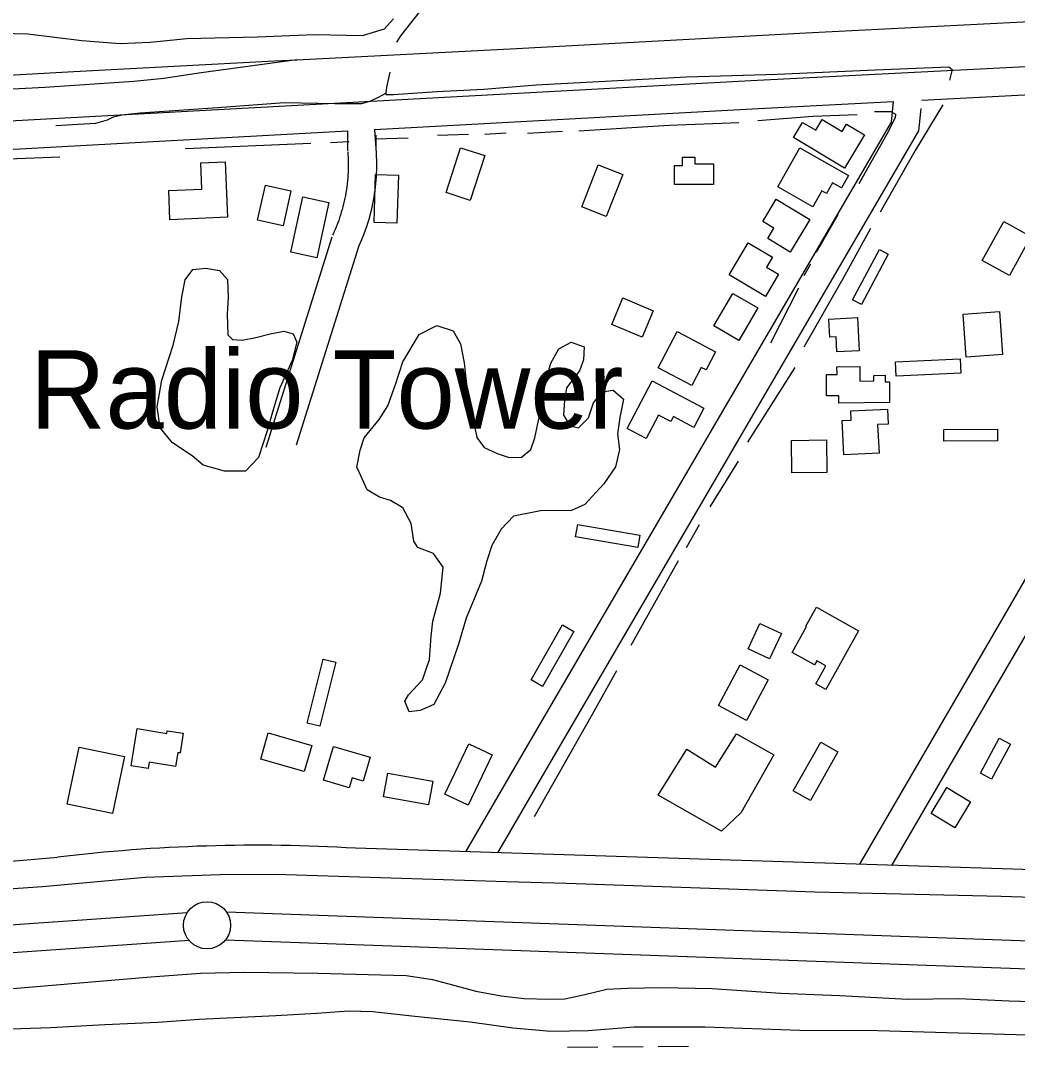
# Model space of a CAD drawing. Extents: x 3540316 to 3578335, y 553172 to 578787.
# Drawn here: x 3545537 to 3546594, y 568493 to 569583 of the extents above; entities that cross this region are included whole.
import ezdxf

# ---------------------------------------------------------------- set-up
doc = ezdxf.new("R2010")
doc.units = 0
for name, color, linetype in [('V-BLDG-OTLN', 7, 'Continuous'), ('V-LEVE-TOET', 7, 'Continuous'), ('V-RAIL-TRAK', 7, 'Continuous'), ('V-ROAD-CNTR', 7, 'Continuous'), ('V-SITE-VEGE', 7, 'Continuous'), ('V-SURV-LINE', 7, 'Continuous'), ('V-TOPO-SHOR', 7, 'Continuous'), ('V-TOPO-TOWR-IDEN', 7, 'Continuous'), ('V-WETL-SWMP', 7, 'Continuous')]:
    doc.layers.add(name, color=color, linetype=linetype)

msp = doc.modelspace()

# ---------------------------------------------------------------- linework, layer by layer
at = {"layer": 'V-BLDG-OTLN'}
for points in [[(3546410.9, 569426), (3546356.7, 569458.5), (3546366.4, 569474.6), (3546380.4, 569466.2), (3546387.3, 569477.7), (3546408.3, 569465.1), (3546412.9, 569472.9), (3546432.1, 569461.3)], [(3546029.4, 569439.4), (3546014, 569392), (3545988.6, 569400.3), (3546003.9, 569447.6)], [(3546363.5, 569447.5), (3546415, 569418.4), (3546407.5, 569405.3), (3546398.3, 569410.5), (3546391.9, 569399.2), (3546386.8, 569402), (3546377.3, 569385.2), (3546340.2, 569406.2)], [(3545756.8, 569374), (3545695.6, 569371.5), (3545694.4, 569402.4), (3545729.4, 569403.8), (3545728.3, 569431.7), (3545754.4, 569432.8)], [(3546271.9, 569408.7), (3546230.7, 569408.9), (3546230.8, 569428.9), (3546239, 569428.8), (3546239, 569437.8), (3546252.1, 569437.7), (3546252.1, 569430.8), (3546272, 569430.7)], [(3546175.7, 569419.5), (3546158.3, 569374.9), (3546132.4, 569385), (3546149.8, 569429.6)], [(3545912.2, 569368.4), (3545913.8, 569419.3), (3545937.9, 569418.5), (3545936.3, 569367.7)], [(3545788.4, 569371.1), (3545796.9, 569408.1), (3545824, 569402), (3545815.6, 569364.9)], [(3545824, 569337.2), (3545836.7, 569395.6), (3545864.2, 569389.6), (3545851.6, 569331.2)], [(3546338.5, 569393.3), (3546374.2, 569371.8), (3546353.3, 569337.2), (3546329.5, 569351.5), (3546336, 569362.4), (3546324.2, 569369.5)], [(3546608.5, 569353.6), (3546585.7, 569312.4), (3546556.9, 569328.4), (3546579.8, 569369.5)], [(3546327.1, 569290.2), (3546288.7, 569313.1), (3546308.9, 569347.1), (3546334.4, 569331.9), (3546328.1, 569321.3), (3546341, 569313.6)], [(3546457.2, 569335), (3546428.8, 569281.5), (3546419.3, 569286.5), (3546447.8, 569340)], [(3546318.8, 569277.9), (3546298.7, 569243.6), (3546272.2, 569259.1), (3546292.3, 569293.4)], [(3546208.1, 569275), (3546196.2, 569246.8), (3546164.1, 569260.3), (3546175.9, 569288.5)], [(3546539.9, 569225.9), (3546536.6, 569271.5), (3546575.1, 569274.3), (3546578.4, 569228.6)], [(3546424.6, 569267.9), (3546426.5, 569232.6), (3546402.9, 569231.3), (3546402, 569247.2), (3546395.3, 569246.8), (3546394.3, 569266.2)], [(3546248.9, 569195.7), (3546213.3, 569214.4), (3546233.4, 569252.8), (3546274.2, 569231.4), (3546264.1, 569212.2), (3546259, 569214.9)], [(3546458.5, 569177.6), (3546404.9, 569177.1), (3546404.9, 569184.7), (3546391.9, 569184.6), (3546391.7, 569207.4), (3546403, 569207.5), (3546402.9, 569215.6), (3546427.1, 569215.8), (3546427.2, 569200.4), (3546442.1, 569200.5), (3546442.1, 569206.5), (3546453.9, 569206.6), (3546453.9, 569199.6), (3546458.4, 569199.6)], [(3546534.3, 569208.9), (3546465.6, 569205.7), (3546464.9, 569220.8), (3546533.6, 569223.9)], [(3546207, 569200.7), (3546261.9, 569171.6), (3546251.1, 569151.3), (3546229.5, 569162.8), (3546226.8, 569157.6), (3546213.8, 569164.4), (3546200.6, 569139.5), (3546180.3, 569150.3)], [(3546410.2, 569122.1), (3546408.3, 569158.6), (3546417.9, 569159.1), (3546417.4, 569168.8), (3546456.4, 569170.8), (3546457.3, 569154.9), (3546445.9, 569154.4), (3546447.5, 569124.1)], [(3546573.2, 569137.2), (3546516.1, 569136.8), (3546516, 569149.1), (3546573.1, 569149.6)], [(3546392.2, 569103.6), (3546355.1, 569103.1), (3546354.6, 569137.4), (3546391.7, 569138)], [(3546128, 569048.5), (3546193.9, 569037.2), (3546191.7, 569024.1), (3546125.7, 569035.4)], [(3546381.2, 568960.7), (3546425.8, 568935.7), (3546391, 568873.6), (3546380.3, 568879.5), (3546391, 568898.6), (3546381.5, 568903.9), (3546379, 568899.5), (3546355.2, 568912.8), (3546370.6, 568940.3), (3546370, 568940.6)], [(3546344, 568932.7), (3546331.5, 568905.9), (3546308.6, 568916.6), (3546321.1, 568943.4)], [(3546124, 568935), (3546090.7, 568876.8), (3546078.6, 568883.7), (3546111.9, 568942)], [(3545871.6, 568902.5), (3545854.7, 568834.5), (3545841.3, 568837.8), (3545858.1, 568905.8)], [(3546330, 568883.9), (3546307.1, 568840.7), (3546277.3, 568856.5), (3546300.1, 568899.7)], [(3545660.9, 568832), (3545692.5, 568827), (3545692.9, 568829.8), (3545709.7, 568827.2), (3545706.4, 568806.2), (3545704, 568806.5), (3545701.7, 568791.9), (3545673.6, 568796.3), (3545672.6, 568789.9), (3545654.7, 568792.7)], [(3545838, 568786.5), (3545792, 568799.7), (3545800, 568827.5), (3545846, 568814.2)], [(3546335.8, 568804.1), (3546301.2, 568743.1), (3546280.5, 568723.3), (3546213.3, 568761.4), (3546243.8, 568810.1), (3546274.1, 568791), (3546296.5, 568826.5)], [(3545647.7, 568802.5), (3545635, 568742), (3545586.9, 568752.1), (3545599.5, 568812.5)], [(3545858.6, 568777.4), (3545869.1, 568813.1), (3545908, 568801.7), (3545900.5, 568776.5), (3545888.9, 568779.9), (3545885.9, 568769.4)], [(3546037.2, 568804.1), (3546012, 568751), (3545987.3, 568762.7), (3546012.5, 568815.8)], [(3546403.9, 568807.3), (3546374.8, 568755.8), (3546356.5, 568766.2), (3546385.6, 568817.7)], [(3546586.8, 568815.4), (3546566.7, 568778.3), (3546554.9, 568784.8), (3546575, 568821.8)], [(3545969.8, 568751.2), (3545922.1, 568759.7), (3545926.6, 568784.8), (3545974.3, 568776.3)], [(3546544.6, 568754.4), (3546528, 568727), (3546502.8, 568742.2), (3546519.4, 568769.7)]]:
    msp.add_lwpolyline(points, close=True, dxfattribs=at)
at = {"layer": 'V-LEVE-TOET'}
for points in [[(3547740.4, 568609.2), (3547603, 568614.6), (3547416.9, 568623.7), (3547248.7, 568628.6), (3547023.7, 568637.8), (3546820.6, 568646.2), (3546577.1, 568654.2), (3546379.4, 568658.5), (3546116.1, 568667.9), (3546052.5, 568669.6), (3545807.7, 568677.5), (3545748.9, 568677.1), (3545669.5, 568674.1), (3545560.7, 568664.3), (3545380.7, 568652.1), (3545183, 568637.3), (3545015.3, 568626.4), (3544792.3, 568613.1), (3544595.9, 568600.3), (3544446.6, 568588.6)], [(3545520.7, 568555.9), (3545675.3, 568568.9), (3545728, 568572.8), (3545775.2, 568573.9), (3545852.5, 568572.9), (3545946.2, 568570.4), (3545974.2, 568566.2), (3545995.4, 568560.6), (3546020, 568553.7), (3546046.7, 568548.8), (3546071.3, 568545.9), (3546097.9, 568545.1), (3546114.4, 568545.7), (3546134.2, 568549.7), (3546147.2, 568553.1), (3546158.9, 568555.8), (3546180.8, 568557), (3546217, 568557.6), (3546270.4, 568556.6), (3546343.5, 568551.5), (3546405.8, 568549.2), (3546477.6, 568545.4), (3546531.6, 568545.9), (3546585.6, 568543.6), (3546645.8, 568541.9)]]:
    msp.add_lwpolyline(points, dxfattribs=at)
at = {"layer": 'V-RAIL-TRAK'}
for points in [[(3544440.2, 569467.6), (3544499.8, 569470.6), (3544650.3, 569478.1), (3544767.7, 569484.7), (3544854.2, 569489.5), (3545075.2, 569500.8), (3545365.9, 569515.9), (3545593.8, 569528.5), (3545806.6, 569539.9), (3545830.1, 569541.1), (3546063.1, 569553.1), (3546369.7, 569569.5), (3546676.9, 569585.2), (3546997.1, 569602.2), (3547359.7, 569620.4), (3547619, 569632.9), (3547707.6, 569637.2)], [(3545830.1, 569541.1), (3545728.8, 569527.2), (3545689.1, 569521.2), (3545657.6, 569517.9), (3545563.2, 569511.5), (3545366.2, 569501.5), (3545099.3, 569487), (3544822.2, 569473.2), (3544770.3, 569470.4), (3544588.2, 569460.6), (3544440.3, 569452.7)]]:
    msp.add_lwpolyline(points, dxfattribs=at)
at = {"layer": 'V-ROAD-CNTR'}
for points in [[(3546427.1, 568688.2), (3546580.5, 568952), (3546793.6, 569320.3), (3546878.4, 569447.9), (3546909.3, 569512.2), (3546933.5, 569571.5)], [(3546461.2, 568687.1), (3546606.5, 568937), (3546819.1, 569304.5), (3546904.6, 569433), (3546936.7, 569500.1), (3546958.7, 569553.9), (3546961.3, 569573.2)], [(3544779, 569435.5), (3546311.5, 569519), (3546756.2, 569541.8)], [(3546492.7, 569498.3), (3546757.8, 569511.8)], [(3545912.6, 569467.2), (3546313, 569489.1), (3546462.4, 569496.7)], [(3546462.4, 569496.7), (3546460.2, 569475), (3546069.8, 568805.9), (3546008.9, 568701.5)], [(3546491.8, 569489.5), (3546489.3, 569465.5), (3546095.7, 568790.7), (3546043, 568700.4)], [(3545517, 569445.7), (3545884, 569465.7)], [(3545884, 569465.7), (3545884.1, 569444.5)], [(3545912.6, 569467.2), (3545914.4, 569442.1), (3545914.5, 569438.5), (3545914.7, 569434.9), (3545914.7, 569431.3), (3545914.7, 569427.7), (3545914.7, 569424.1), (3545914.5, 569420.5), (3545914.3, 569416.9), (3545914.1, 569413.3), (3545913.8, 569409.7), (3545913.4, 569406.1), (3545913, 569402.5), (3545912.4, 569398.9), (3545911.9, 569395.3), (3545911.2, 569391.8), (3545910.6, 569388.3), (3545909.8, 569384.7), (3545909, 569381.2), (3545908.1, 569377.7), (3545907.2, 569374.2), (3545906.2, 569370.7), (3545905.1, 569367.3), (3545904, 569363.9), (3545902.8, 569360.5), (3545901.6, 569357.1), (3545900.3, 569353.7), (3545898.9, 569350.3), (3545897.5, 569347), (3545896.1, 569343.7), (3545895.5, 569342.6)], [(3545914, 569461.1), (3545914.1, 569444.7)], [(3545884.2, 569443.5), (3545884.4, 569440.3), (3545884.6, 569437.3), (3545884.7, 569434.2), (3545884.7, 569431), (3545884.7, 569428), (3545884.7, 569424.9), (3545884.6, 569421.8), (3545884.4, 569418.7), (3545884.2, 569415.7), (3545883.9, 569412.6), (3545883.6, 569409.5), (3545883.2, 569406.4), (3545882.8, 569403.4), (3545882.3, 569400.4), (3545881.7, 569397.3), (3545881.2, 569394.3), (3545880.5, 569391.2), (3545879.8, 569388.2), (3545879.1, 569385.2), (3545878.3, 569382.2), (3545877.4, 569379.3), (3545876.5, 569376.4), (3545875.5, 569373.4), (3545874.6, 569370.5), (3545873.5, 569367.6), (3545872.4, 569364.7), (3545871.2, 569361.8), (3545870, 569359), (3545868.7, 569356.1), (3545868.2, 569355)], [(3545797.7, 569130.4), (3545867.6, 569353.3)], [(3545829.9, 569132.9), (3545896.2, 569344.3)], [(3548203.3, 568619.8), (3547285.4, 568660.8), (3545892.6, 568705.2)]]:
    msp.add_lwpolyline(points, dxfattribs=at)
for centre, radius, start, end in [((3545787.2, 566955.7), 1752.7, 86.5529, 96.9016), ((3544526.9, 581415.1), 12762.7, 271.78146, 274.7178)]:
    msp.add_arc(centre, radius, start, end, dxfattribs=at)
at = {"layer": 'V-SITE-VEGE'}
msp.add_lwpolyline([(3545932.7, 569584.3), (3545922.9, 569573.3), (3545899.4, 569566.5), (3545849, 569567.4), (3545788.2, 569564.9), (3545713.6, 569563.2), (3545674.9, 569559.2), (3545643.1, 569558), (3545602.4, 569560.9), (3545545.1, 569568.1), (3545487.1, 569569.7), (3545445, 569567.2), (3545391.8, 569564.6), (3545375.2, 569566.8), (3545364.2, 569571.7), (3545346.9, 569578.7), (3545318.7, 569587.1)], dxfattribs=at)
for points in [[(3545812.1, 569193.2), (3545805.8, 569172.5), (3545798.8, 569147.7), (3545789.6, 569119.4), (3545775.8, 569105), (3545753.7, 569105.1), (3545730.9, 569111.4), (3545719.2, 569121.1), (3545698.5, 569135), (3545685.5, 569151), (3545682.1, 569173.1), (3545687.1, 569201.4), (3545699, 569238.6), (3545705.3, 569263.4), (3545708.2, 569289.7), (3545711.8, 569307.6), (3545720.1, 569318.6), (3545733.9, 569320), (3545748.4, 569317.8), (3545756.7, 569308.1), (3545757.3, 569289.5), (3545756.5, 569271.5), (3545757.1, 569249.4), (3545761.9, 569244.5), (3545772.3, 569243.8), (3545786.8, 569246.5), (3545802, 569250.6), (3545816.5, 569253.3), (3545826.2, 569250.5), (3545830.3, 569241.5), (3545825.3, 569222.2)], [(3546021.1, 569140.5), (3546028.7, 569130.1), (3546042.5, 569123.8), (3546054.2, 569119.6), (3546068, 569119.5), (3546078.4, 569127.8), (3546082.6, 569140.2), (3546087.5, 569163.6), (3546092.5, 569194.7), (3546099.5, 569219.5), (3546107.9, 569234.7), (3546121, 569241.5), (3546134.8, 569236.6), (3546134.1, 569222.8), (3546129.9, 569211.1), (3546120.8, 569199.4), (3546116, 569193.2), (3546113.9, 569180.1), (3546113.1, 569164.2), (3546119.9, 569153.1), (3546128.9, 569151), (3546139.3, 569161.3), (3546144.9, 569177.2), (3546154, 569188.9), (3546165.7, 569190.9), (3546176.7, 569181.2), (3546172.5, 569161.9), (3546170.3, 569144.6), (3546172.3, 569128), (3546168.1, 569109.4), (3546155.6, 569091.5), (3546135.5, 569069.5), (3546121.6, 569063.3), (3546088.5, 569062.8), (3546060.1, 569057.4), (3546046.9, 569043.6), (3546037.1, 569026.3), (3546031.7, 569010), (3546026, 568988.5), (3546009.9, 568949.2), (3546001.5, 568921.6), (3545987.5, 568880.2), (3545975.6, 568857.5), (3545961.1, 568851.3), (3545949.3, 568850), (3545944.6, 568861.1), (3545948.7, 568868), (3545963.3, 568883.8), (3545971, 568905.2), (3545972.5, 568930), (3545974.6, 568945.9), (3545982.4, 568975.6), (3545985.3, 569003.2), (3545975, 569017.7), (3545958.4, 569024), (3545954.3, 569030.9), (3545951.6, 569049.6), (3545942.7, 569066.2), (3545929.6, 569073.9), (3545917.9, 569077.4), (3545904.8, 569085), (3545896.6, 569103), (3545893.9, 569109.3), (3545897.4, 569127.2), (3545901.6, 569140.3), (3545917.6, 569159.6), (3545926.7, 569174), (3545935, 569196.8), (3545942.8, 569220.9), (3545960.1, 569249.9), (3545978.8, 569259.4), (3545996.1, 569253.8), (3546003.6, 569240), (3546007.7, 569219.9), (3546011, 569190.2)]]:
    msp.add_lwpolyline(points, close=True, dxfattribs=at)
at = {"layer": 'V-SURV-LINE'}
for points in [[(3545755.6, 568637.9), (3548250.8, 568547.7)], [(3544446.9, 568548.8), (3545714.1, 568637.2)], [(3545716.2, 568607.3), (3544447.1, 568518.8)], [(3548249.7, 568517.8), (3545754.5, 568607.9)]]:
    msp.add_lwpolyline(points, dxfattribs=at)
msp.add_circle((3545735.1, 568623.6), 25, dxfattribs=at)
at = {"layer": 'V-TOPO-SHOR'}
for p, q in [((3545913.9, 569457.1), (3545948.3, 569458.3)), ((3545979.3, 569460.9), (3546012.3, 569462.2)), ((3546029.5, 569462.1), (3546052.2, 569463.4)), ((3546074.9, 569463.3), (3546112, 569465.2)), ((3545711.8, 569447), (3545845.2, 569452.6)), ((3545865.8, 569453.2), (3545885.8, 569454.5)), ((3545515.1, 569435.6), (3545579.1, 569438)), ((3546403.8, 569376.5), (3546380.9, 569336.7)), ((3546374.7, 569324.4), (3546367.7, 569312.1)), ((3546362.2, 569299), (3546332.3, 569240.7)), ((3546358.1, 569214.9), (3546307.9, 569135.6)), ((3546298.1, 569115.5), (3546268.1, 569067.2)), ((3546256.9, 569047.9), (3546243, 569023.7)), ((3546234.6, 569009.9), (3546184.4, 568920.1))]:
    msp.add_line(p, q, dxfattribs=at)
for points in [[(3546255, 570282.3), (3546212.2, 570173.8), (3546166.7, 570057.7), (3546136.6, 569987.2), (3546103.7, 569900.8), (3546071.5, 569823.4), (3546037.9, 569739.8), (3546009.8, 569668.6), (3545994.5, 569635.5), (3545965.2, 569598.2), (3545940.1, 569566.5), (3545936, 569559.6)], [(3545928.9, 569527.8), (3545925.4, 569511.8), (3545924.6, 569505.6), (3545924.6, 569504.2), (3545932.9, 569504.2), (3545978.6, 569507.5), (3546028.5, 569510), (3546083.9, 569514.6), (3546243.2, 569522.9), (3546339.4, 569525.9), (3546443.3, 569530.3), (3546521.5, 569533.4)], [(3546521.5, 569533.4), (3546525, 569530.6), (3546522.2, 569519.5)], [(3545574.9, 569471.2), (3545604.6, 569473.2), (3545617.1, 569473.8), (3545629.6, 569477.2), (3545635.8, 569480.6), (3545644.8, 569482.7), (3545664.2, 569484.6), (3545746, 569490.5), (3545817.3, 569495.7), (3545870.6, 569494.8), (3545885.8, 569494.7), (3545899, 569494.7), (3545908.7, 569497.4), (3545917, 569501.5), (3545924.6, 569505.6)], [(3546515.1, 569493.2), (3546485.8, 569444.9), (3546448.8, 569379.3)], [(3546319, 569476.6), (3546377.4, 569481.1), (3546424.2, 569483)], [(3546442.8, 569486.3), (3546460, 569486.3), (3546464.8, 569483.5), (3546464.7, 569479.4), (3546455.7, 569462.2), (3546425.9, 569409.4)], [(3546129.2, 569465.8), (3546224.8, 569471.5), (3546299, 569474.6)], [(3546438.4, 569362), (3546409.1, 569308.9), (3546367.9, 569236.4)], [(3546169, 568893.2), (3546143.2, 568846.9), (3546081.8, 568738.5)]]:
    msp.add_lwpolyline(points, dxfattribs=at)
at = {"layer": 'V-WETL-SWMP'}
for p, q in [((3546117.3, 568494.4), (3546149.3, 568494.6)), ((3546165.3, 568494.8), (3546197.3, 568495)), ((3546213.3, 568495.1), (3546245.3, 568495.4))]:
    msp.add_line(p, q, dxfattribs=at)
for points in [[(3545416.7, 568496.7), (3545430.4, 568505.6), (3545443.4, 568508.9), (3545472.8, 568512.2), (3545569.3, 568515.2), (3545626.8, 568518.4), (3545682.9, 568520.8), (3545726.7, 568524.1), (3545808.1, 568527.8), (3545851.2, 568530.3), (3545885.4, 568532.9), (3545910.7, 568532.1), (3545955.2, 568527.1), (3546014, 568521.4)], [(3546014, 568521.4), (3546059.1, 568515), (3546099.4, 568511.4), (3546139.1, 568511.9), (3546187.7, 568515.8), (3546262.9, 568516.1), (3546363.5, 568512.3), (3546446.2, 568511.9), (3546531.7, 568509.4), (3546617.2, 568507), (3546676.7, 568501.9), (3546713.6, 568499.7), (3546762.9, 568498.8), (3546840.9, 568501.9), (3546870.3, 568501.7), (3546886, 568497.6), (3546887.3, 568492.8)]]:
    msp.add_lwpolyline(points, dxfattribs=at)

# ---------------------------------------------------------------- texts
at = {"layer": 'V-TOPO-TOWR-IDEN'}
msp.add_text('Radio Tower', height=83, dxfattribs=at).set_placement((3545547.3, 569150.1))

doc.saveas('drawing.dxf')
